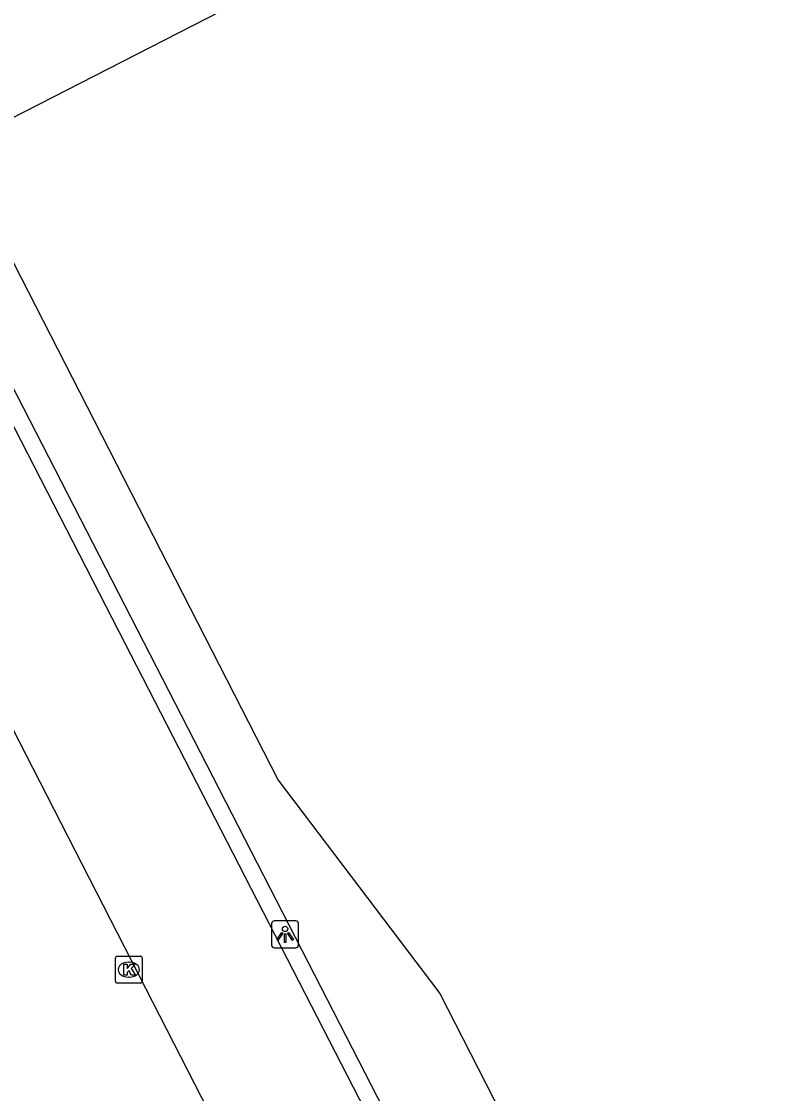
# Model space of a CAD drawing. Extents: x 158461 to 159795, y 387220 to 388672.
# Drawn here: x 159149.73 to 159177.48, y 387554.14 to 387593.93 of the extents above; entities that cross this region are included whole.
import ezdxf

# ---------------------------------------------------------------- set-up
doc = ezdxf.new("R2010")
doc.units = 0
for name, color, linetype in [('IMGEO_Kolk', 7, 'Continuous'), ('IMGEO_Lichtpunt', 7, 'Continuous'), ('IMGEO_Pand', 7, 'Continuous'), ('IMGEO_Parkeervlak_open', 7, 'Continuous'), ('IMGEO_Rijbaan_lokaal_open', 7, 'Continuous'), ('IMGEO_Voetpad_open', 7, 'Continuous')]:
    doc.layers.add(name, color=color, linetype=linetype)

msp = doc.modelspace()

# ---------------------------------------------------------------- linework, layer by layer
at = {"layer": 'IMGEO_Kolk'}
for p, q in [((159153.212, 387558.309), (159153.212, 387559.161)), ((159153.287, 387559.235), (159154.139, 387559.235)), ((159154.213, 387559.161), (159154.213, 387558.309)), ((159153.7, 387559.015), (159153.725, 387559.015)), ((159153.723, 387558.455), (159153.698, 387558.455)), ((159154.139, 387558.235), (159153.287, 387558.235))]:
    msp.add_line(p, q, dxfattribs=at)
for points in [[(159153.212, 387558.309), (159153.212, 387559.161)], [(159153.287, 387559.235), (159154.139, 387559.235)], [(159154.213, 387559.161), (159154.213, 387558.309)], [(159153.533, 387558.935), (159153.656, 387558.935), (159153.656, 387558.784), (159153.786, 387558.935), (159153.95, 387558.935), (159153.804, 387558.784), (159153.957, 387558.535), (159153.805, 387558.535), (159153.72, 387558.699), (159153.656, 387558.632), (159153.656, 387558.535), (159153.533, 387558.535), (159153.533, 387558.935)], [(159154.139, 387558.235), (159153.287, 387558.235)]]:
    msp.add_lwpolyline(points, dxfattribs=at)
for centre, start, end in [((159153.289, 387559.159), 91.552, 178.448), ((159153.289, 387559.159), 91.552, 178.448), ((159154.137, 387559.159), 1.552, 88.448), ((159154.137, 387559.159), 1.552, 88.448), ((159153.289, 387558.311), 181.552, 268.448), ((159153.289, 387558.311), 181.552, 268.448), ((159154.137, 387558.311), 271.552, 358.448), ((159154.137, 387558.311), 271.552, 358.448)]:
    msp.add_arc(centre, 0.0765, start, end, dxfattribs=at)
for centre, major_axis, ratio, start_param, end_param in [((159153.699, 387558.735), (-0.387, 0.002), 0.722429, 4.712389, 7.853982), ((159153.724, 387558.735), (-0.39, 0.002), 0.717154, 1.570796, 4.712389)]:
    msp.add_ellipse(centre, major_axis=major_axis, ratio=ratio, start_param=start_param, end_param=end_param, dxfattribs=at)
at = {"layer": 'IMGEO_Lichtpunt'}
for p, q in [((159159.01, 387560.449), (159159.01, 387559.642)), ((159159.01, 387560.449), (159159.01, 387559.642)), ((159159.912, 387560.544), (159159.104, 387560.544)), ((159159.912, 387560.544), (159159.104, 387560.544)), ((159160.006, 387559.642), (159160.006, 387560.449)), ((159160.006, 387559.642), (159160.006, 387560.449)), ((159159.104, 387559.548), (159159.912, 387559.548)), ((159159.104, 387559.548), (159159.912, 387559.548))]:
    msp.add_line(p, q, dxfattribs=at)
for points in [[(159159.384, 387560.113), (159159.423, 387560.085), (159159.235, 387559.823), (159159.197, 387559.85), (159159.384, 387560.113)], [(159159.486, 387560.065), (159159.533, 387560.065), (159159.533, 387559.743), (159159.486, 387559.743), (159159.486, 387560.065)], [(159159.596, 387560.085), (159159.634, 387560.112), (159159.821, 387559.85), (159159.782, 387559.822), (159159.596, 387560.085)]]:
    msp.add_lwpolyline(points, dxfattribs=at)
msp.add_circle((159159.509, 387560.247), 0.0994, dxfattribs=at)
for centre, start, end in [((159159.104, 387560.449), 90, 180), ((159159.104, 387560.449), 90, 180), ((159159.912, 387560.449), 0, 90), ((159159.912, 387560.449), 0, 90), ((159159.104, 387559.642), 180, 270), ((159159.104, 387559.642), 180, 270), ((159159.912, 387559.642), 270, 0), ((159159.912, 387559.642), 270, 360)]:
    msp.add_arc(centre, 0.0946, start, end, dxfattribs=at)
at = {"layer": 'IMGEO_Pand'}
for points in [[(159147.23, 387589.258), (159164.416, 387598.056), (159149.527, 387627.308), (159146.325, 387633.726)], [(159147.23, 387589.258), (159159.255, 387565.769), (159165.254, 387557.853), (159172.669, 387543.33), (159170.987, 387542.463), (159171.038, 387542.365), (159176.006, 387536), (159176.692, 387536.351), (159176.27, 387537.174), (159178.596, 387538.371), (159178.447, 387538.654), (159185.631, 387542.331), (159188.287, 387537.183), (159193.626, 387517.367), (159227.726, 387526.482), (159243.347, 387534.407)]]:
    msp.add_lwpolyline(points, dxfattribs=at)
at = {"layer": 'IMGEO_Parkeervlak_open'}
msp.add_lwpolyline([(159126.59, 387623.616), (159141.793, 387593.832), (159144.682, 387588.181), (159144.77, 387587.999), (159144.862, 387587.807), (159144.873, 387587.786), (159153.335, 387571.309), (159163.369, 387551.772), (159158.25, 387550.399)], dxfattribs=at)
at = {"layer": 'IMGEO_Rijbaan_lokaal_open'}
msp.add_lwpolyline([(159158.25, 387550.399), (159121.986, 387621.244), (159126.59, 387623.616)], dxfattribs=at)
at = {"layer": 'IMGEO_Voetpad_open'}
msp.add_lwpolyline([(159157.942, 387549.52), (159164.36, 387551.228), (159145.335, 387588.289)], dxfattribs=at)

doc.saveas('drawing.dxf')
